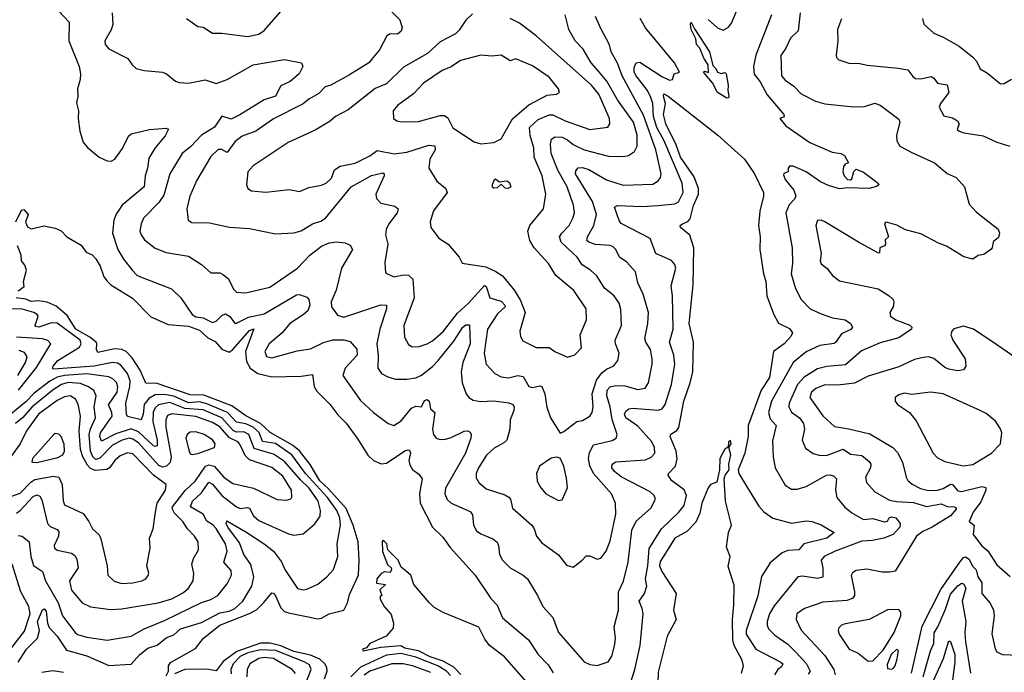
# Model space of a CAD drawing. Extents: x 1552033 to 1694788, y 811965 to 917215.
# Tile 299 of 632: x 1600512 to 1605836, y 905289 to 908819. Entities that reach past the tile are written whole.
import ezdxf

# ---------------------------------------------------------------- set-up
doc = ezdxf.new("R2010")
doc.units = 0

msp = doc.modelspace()

# ---------------------------------------------------------------- linework, layer by layer
at = {"layer": '0CON20XD'}
for points in [[(1604235, 908819.3), (1604285, 908775.4), (1604315, 908761.8), (1604345, 908778.8), (1604361, 908799), (1604495, 909118)], [(1601414.3, 908824.3), (1601475, 908782), (1601505, 908778), (1601555, 908745.6), (1601605, 908746.5), (1601745, 908728), (1601805, 908740.8), (1601835, 908760), (1601948.7, 908891.3)], [(1600725, 908864), (1600780.8, 908805), (1600778.9, 908705), (1600833.6, 908565), (1600841.3, 908525), (1600840, 908495), (1600824.6, 908445), (1600826.4, 908403.6), (1600819.5, 908369.5), (1600831.2, 908325), (1600828.6, 908285), (1600837.1, 908215), (1600855.8, 908155.8), (1600878.3, 908128.3), (1600942.5, 908075), (1600985, 908054.5), (1601006.4, 908053.6), (1601026, 908064), (1601067.7, 908122.3), (1601101.2, 908188.8), (1601115, 908200.6), (1601213.9, 908223.9), (1601305, 908231.2), (1601316.2, 908226.2), (1601299.7, 908190.3), (1601244.6, 908125.4), (1601210.4, 908069.6), (1601203.1, 908015), (1601190, 907975), (1601184.7, 907915.3), (1601066.2, 907815), (1601033.4, 907766.6), (1601022.1, 907735), (1601014, 907665), (1601042.7, 907575), (1601072.9, 907522.9), (1601121.7, 907461.7), (1601145, 907437.5), (1601165, 907427.9), (1601332.5, 907362.5), (1601383.1, 907315), (1601445.6, 907225), (1601465, 907212), (1601505, 907207.2), (1601555, 907181.8), (1601575, 907189.1), (1601605, 907218.4), (1601625, 907228.2), (1601646.7, 907215), (1601675, 907178), (1601685, 907177.5), (1601750.4, 907209.6), (1601835, 907228.6), (1602009.9, 907330.1), (1602025, 907332.2), (1602065, 907317.7), (1602075.6, 907305.6), (1602081.5, 907275), (1602069.7, 907245), (1602045, 907221.9), (1601972.7, 907175), (1601930.8, 907125), (1601861.1, 907065), (1601838.4, 907025), (1601847.6, 906997.6), (1601875, 906989.3), (1602012, 907028), (1602085, 907039.3), (1602155, 907073.4), (1602205, 907087.4), (1602265, 907086.6), (1602298.6, 907078.6), (1602335, 907037.5), (1602337.7, 907005), (1602272.7, 906935), (1602260, 906895), (1602355, 906759.4), (1602424.7, 906694.7), (1602505, 906634.2), (1602535, 906624.4), (1602575, 906650), (1602631.5, 906718.5), (1602655, 906728), (1602685, 906725.5), (1602701.4, 906758.6), (1602715.4, 906765.4), (1602726, 906756), (1602734.3, 906715), (1602756.7, 906695), (1602743.9, 906603.9), (1602748.9, 906575), (1602764.2, 906555), (1602785, 906548.8), (1602815, 906550.7), (1602845, 906558.9), (1602915, 906593.5), (1602935, 906595.6), (1602947.9, 906587.9), (1602954.2, 906575), (1602952.1, 906555), (1602922.3, 906475), (1602814.6, 906285), (1602810.9, 906255), (1602823.4, 906223.4), (1602845, 906204.5), (1602948.6, 906158.6), (1602961.3, 906141.3), (1602966.7, 906085), (1602981.9, 906055), (1603005, 906037.8), (1603070.6, 906010.6), (1603093.1, 905993.1), (1603100.9, 905975), (1603106.7, 905926.7), (1603123.5, 905895), (1603164, 905854), (1603235, 905814.4), (1603257.1, 905795), (1603312.5, 905705), (1603340, 905645), (1603394.4, 905585), (1603424.7, 905504.7), (1603565, 905346), (1603595, 905331.2), (1603635, 905326), (1603694.2, 905345.8), (1603713.7, 905376.3), (1603729.5, 905439.5), (1603733.5, 905475), (1603727.1, 905535), (1603750.4, 905625), (1603750.6, 905725), (1603776.9, 905783.1), (1603802.8, 905885), (1603821.7, 906058.3), (1603845, 906107.5), (1603925, 906176.5), (1603950.4, 906225), (1603942.1, 906245), (1603920.9, 906265), (1603765, 906346.9), (1603728.8, 906375), (1603714.6, 906395), (1603715.7, 906415), (1603735, 906427.9), (1603895, 906439.2), (1603927.3, 906452.7), (1603946, 906475), (1603944.7, 906505), (1603929.2, 906535), (1603855, 906619.7), (1603789.2, 906665), (1603782.7, 906685), (1603788.9, 906701.1), (1603805, 906713.5), (1603825, 906717.2), (1603965, 906707.3), (1603986.7, 906715), (1604002.7, 906737.2), (1604036, 906846), (1604053.6, 906955), (1604049.7, 907005), (1604025.4, 907075), (1604045.3, 907145), (1604042.7, 907325), (1604035, 907380), (1604060, 907475), (1604053.8, 907495), (1604035.8, 907515.8), (1603951.4, 907555), (1603921.8, 907635), (1603765, 907716.2), (1603753.4, 907733.4), (1603728.6, 907805), (1603745, 907813.3), (1603875, 907808.4), (1603965, 907813), (1604055, 907822.4), (1604075, 907833.8), (1604099.1, 907885), (1604094.8, 907935), (1603995, 908167.5), (1603956.8, 908235), (1603938.5, 908295), (1603934.9, 908365), (1603925, 908398.5), (1603906.7, 908435), (1603844.5, 908515), (1603835.2, 908535), (1603835, 908560), (1603845, 908586), (1603865, 908589.4), (1603985, 908510.7), (1604025, 908492), (1604042.5, 908495), (1604050, 908525), (1604080, 908535), (1604052.9, 908585), (1603896.6, 908775), (1603866.2, 908825)], [(1601012.1, 908855), (1601016.8, 908793.2), (1601006.4, 908763.6), (1600972.5, 908705), (1600973.8, 908685), (1600995, 908661.2), (1601097.9, 908607.9), (1601120, 908575), (1601142.5, 908555), (1601185, 908544.2), (1601285, 908534), (1601306.7, 908525), (1601355, 908486.2), (1601375, 908479.2), (1601425, 908475.6), (1601515, 908492.7), (1601575, 908474.3), (1601635, 908496), (1601775, 908574.7), (1601945, 908602.5), (1602035.8, 908585.8), (1602043.8, 908565), (1602024, 908525), (1601975, 908484.4), (1601925, 908460.6), (1601895, 908404.2), (1601835, 908385.4), (1601703.2, 908303.2), (1601655, 908280.9), (1601605, 908297.5), (1601565, 908236.7), (1601495, 908194.6), (1601437.3, 908132.7), (1601391.2, 908095), (1601324, 907985), (1601291.2, 907868.8), (1601265, 907830), (1601181.5, 907745), (1601168.5, 907715), (1601162.7, 907675), (1601168.5, 907655), (1601187.3, 907627.3), (1601245, 907583.6), (1601305, 907560), (1601425, 907540), (1601494.6, 907494.6), (1601545, 907450), (1601595, 907449.2), (1601615, 907438), (1601639.6, 907419.6), (1601670.3, 907360.3), (1601685, 907345.7), (1601735, 907341.1), (1601865, 907371.3), (1602015.3, 907475), (1602082, 907545), (1602145, 907593.4), (1602185, 907611.4), (1602226.6, 907616.6), (1602272.2, 907612.2), (1602300, 907600), (1602312.5, 907575), (1602252.2, 907475), (1602224.3, 907355.7), (1602197.2, 907292.8), (1602197.8, 907265), (1602230.5, 907220.5), (1602265, 907210.4), (1602465, 907276.4), (1602495.7, 907275), (1602496.2, 907255), (1602459, 907145), (1602442.5, 907065), (1602451.4, 907005), (1602448.2, 906935), (1602468.1, 906905), (1602503, 906887), (1602545, 906875.4), (1602605, 906873.8), (1602655, 906881.3), (1602685, 906895.9), (1602745, 906942.5), (1602775, 906975.3), (1602859.7, 907080.3), (1602907.5, 907155), (1602925, 907168.4), (1602945, 907169.2), (1602948.3, 907065), (1602908.3, 906965), (1602900, 906915), (1602905.4, 906855), (1602925.6, 906795), (1602940.8, 906775), (1602965, 906760.5), (1603003.6, 906753.6), (1603075, 906756.8), (1603157.3, 906747.3), (1603178.3, 906738.3), (1603185.7, 906725), (1603184, 906705), (1603164.5, 906655), (1603162.9, 906605), (1603146, 906545), (1603130, 906530), (1603078.3, 906501.7), (1603036.9, 906463.1), (1602992.1, 906395), (1602981.2, 906365), (1602981.2, 906341.2)], [(1602523.1, 908863.1), (1602567.6, 908817.6), (1602580.8, 908775), (1602575, 908756.7), (1602555, 908740), (1602515, 908742), (1602497.9, 908732.1), (1602458.6, 908655), (1602422.5, 908612.5), (1602399.2, 908585), (1602295, 908519.6), (1602195, 908465.4), (1602164.7, 908455.3), (1602130.3, 908419.7), (1602075, 908388.8), (1602045, 908363.1), (1601885, 908282.3), (1601790, 908215), (1601715, 908189.2), (1601675, 908157.9), (1601635, 908101.1), (1601605, 908116.8), (1601585, 908117.1), (1601545, 908078.9), (1601470, 907950), (1601431.5, 907865), (1601415.6, 907795), (1601424, 907735), (1601442.5, 907722.5), (1601539.5, 907719.5), (1601646.5, 907696.5), (1601755, 907689.2), (1601895, 907661.2), (1601995, 907666.4), (1602034, 907676), (1602095, 907714.4), (1602141.1, 907728.9), (1602165, 907744.5), (1602305.2, 907914.8), (1602415, 907976.5), (1602475, 907990.8), (1602483.8, 907985), (1602482.9, 907975), (1602438.8, 907875), (1602440.8, 907850.8), (1602465, 907826.5), (1602540.7, 907810.7), (1602558.7, 907795), (1602553.9, 907775), (1602507.8, 907715), (1602493.9, 907683.9), (1602489.6, 907655), (1602503.3, 907605), (1602485.7, 907505), (1602490, 907450), (1602535, 907427.5), (1602585, 907438.9), (1602615, 907437.5), (1602638, 907415), (1602646, 907315), (1602590, 907165), (1602592.4, 907102.4), (1602615, 907062.5), (1602635, 907049.4), (1602671.5, 907051.5), (1602714.7, 907065.3), (1602745, 907082.7), (1602803.2, 907135), (1602878.7, 907231.3), (1602938.4, 907285), (1603025, 907381.4), (1603035.3, 907375.3), (1603053.8, 907313.8), (1603115, 907297.2), (1603136.2, 907275), (1603137.4, 907265), (1603095, 907227.1), (1603041.4, 907145), (1603024, 907015), (1603034.5, 906955), (1603081.4, 906905), (1603115, 906886.4), (1603155, 906881.2), (1603205.3, 906894.7), (1603235, 906888.8), (1603265, 906834.6), (1603285, 906829.3), (1603325, 906837.9), (1603335, 906834.4), (1603352.2, 906795), (1603363.1, 906723.1), (1603382.9, 906665), (1603435, 906582.5), (1603455, 906591.2), (1603525, 906645.7), (1603555, 906650.6), (1603594.7, 906675.3), (1603607.1, 906695), (1603613.8, 906725), (1603607.1, 906795), (1603631.4, 906868.6), (1603660.2, 906909.8), (1603685, 906928.8), (1603723.8, 906946.2), (1603746.9, 906975), (1603752.7, 907015), (1603733.1, 907065), (1603731.2, 907085), (1603765.4, 907165), (1603762.1, 907252.1), (1603753.8, 907285), (1603725.6, 907325), (1603675, 907366.7), (1603633, 907433), (1603599.2, 907465), (1603553.1, 907493.1), (1603526.2, 907535), (1603498.8, 907558.8), (1603440, 907615), (1603431.3, 907645), (1603442.7, 907665), (1603482.7, 907705), (1603503.3, 907745), (1603511.1, 907775), (1603506.9, 907815), (1603473.1, 907915), (1603421.7, 908005), (1603386.7, 908095), (1603381.6, 908145), (1603387.5, 908172.5), (1603405, 908185.4), (1603445, 908182.8), (1603475, 908169.1), (1603505, 908143.1), (1603564.1, 908114.1), (1603695, 908080.7), (1603775, 908079.1), (1603803.8, 908085), (1603835.6, 908105), (1603850.9, 908135), (1603851, 908195), (1603831.2, 908265), (1603744.6, 908384.6), (1603686, 908486), (1603641, 908541), (1603601.3, 908585), (1603559.3, 908659.3), (1603516.2, 908705), (1603481.2, 908765), (1603462.2, 908845)], [(1602960, 908850), (1602925, 908816.7), (1602888.7, 908761.3), (1602868.3, 908741.7), (1602785, 908699.6), (1602717.8, 908635), (1602588.3, 908561.7), (1602495, 908472.5), (1602433.9, 908446.1), (1602288.8, 908331.2), (1602220, 908295), (1602190.4, 908269.6), (1602109.6, 908220.4), (1601964.2, 908155), (1601775, 908028.6), (1601746, 907995), (1601738, 907925), (1601746.2, 907905), (1601765, 907892.5), (1601843.2, 907886.8), (1601969.5, 907899.5), (1602025, 907888.8), (1602075, 907910.4), (1602145, 907923.5), (1602170, 907935), (1602198.6, 907961.4), (1602215, 908006), (1602245, 908025.8), (1602326.4, 908043.6), (1602405, 908082.4), (1602445, 908111.1), (1602537.7, 908092.3), (1602605, 908102.5), (1602725, 908139.7), (1602756.1, 908136.1), (1602758.8, 908115), (1602730, 908065), (1602724.3, 908015), (1602767.5, 907945), (1602816.3, 907906.3), (1602822.9, 907885), (1602750, 907785), (1602730.8, 907725), (1602734.4, 907694.4), (1602777.9, 907637.9), (1602828.8, 907605), (1602888.8, 907535), (1602905, 907502.5), (1603032, 907482), (1603087.1, 907457.1), (1603122.9, 907432.9), (1603188.5, 907355), (1603219.4, 907299.4), (1603245.3, 907235.3), (1603217.1, 907135), (1603220.6, 907105), (1603232.8, 907082.8), (1603305, 907045.7), (1603375, 907046), (1603405, 907024), (1603475, 906994.2)], [(1602981.2, 906341.2), (1602995.4, 906315.4), (1603035, 906282.5), (1603135, 906250), (1603157.1, 906237.1), (1603166.5, 906225), (1603176.2, 906176.2), (1603281.4, 906085), (1603294.5, 906064.5), (1603306.3, 906026.3), (1603335, 905989.2), (1603425.4, 905925.4), (1603468.3, 905868.3), (1603505, 905858), (1603553.8, 905895), (1603575, 905918.8), (1603595, 905920), (1603635, 905901.2), (1603655, 905906), (1603683.3, 905945), (1603705, 906001.2), (1603734.7, 906145), (1603732.9, 906205), (1603712.5, 906255), (1603615, 906365.4), (1603595.2, 906405.2), (1603588.5, 906445), (1603592.5, 906477.5), (1603615, 906520), (1603716.3, 906543.7), (1603737.5, 906555), (1603743.3, 906575), (1603716, 906656), (1603705.1, 906725.1), (1603686.5, 906785), (1603688.1, 906815), (1603705, 906833.4), (1603735, 906841.1), (1603785, 906837.8), (1603855, 906818), (1603893.6, 906826.4), (1603912.3, 906855), (1603932.5, 906955), (1603932.7, 906985), (1603923.6, 907035), (1603897.3, 907075), (1603892.2, 907095), (1603908.5, 907175), (1603912.7, 907235), (1603883.2, 907335), (1603853.6, 907395), (1603841.2, 907455), (1603795, 907508.2), (1603755.7, 907535), (1603735, 907576.2), (1603720.9, 907590.9), (1603705, 907597.9), (1603625, 907602.4), (1603588.6, 907615), (1603579.5, 907625), (1603582.1, 907645), (1603617.4, 907705), (1603631.4, 907765), (1603609.1, 907835), (1603518, 907985), (1603518.4, 908001.6), (1603531.9, 908018.1), (1603555, 908019.7), (1603589.2, 908009.2), (1603685, 907952.4), (1603775, 907923.4), (1603935, 907929.5), (1603965, 907947.5), (1603976.5, 907965), (1603980, 907985), (1603951.3, 908115), (1603885, 908302.3), (1603769.5, 908515), (1603743.6, 908583.6), (1603710.4, 908645), (1603701.9, 908681.9), (1603655, 908771.4), (1603626.2, 908835)], [(1604576.4, 908845), (1604492.6, 908627.4), (1604479.4, 908565), (1604483.8, 908523.8), (1604515, 908482.2), (1604552.8, 908412.8), (1604643.3, 908305), (1604645, 908292.5), (1604622.5, 908285), (1604655, 908244.3), (1604785, 908154.5), (1604905, 908101.8), (1604952.5, 908095), (1604971.2, 908085), (1604993.3, 908045), (1604975, 908037.1), (1604965.6, 908025), (1604962.2, 907995), (1604970, 907975), (1604988, 907955), (1605005, 907952.7), (1605011.7, 907958.3), (1605022.5, 907997.5), (1605035, 908010), (1605075, 907994), (1605153.8, 907935), (1605156.7, 907925), (1605145, 907916.2), (1605105, 907905.6), (1604988.5, 907908.5)], [(1604731.5, 908855), (1604721.7, 908758.3), (1604680.5, 908719.5), (1604655.3, 908664.7), (1604628.1, 908625), (1604631.9, 908515), (1604651.1, 908491.1), (1604698.3, 908458.3), (1604737.7, 908417.7), (1604815, 908378.1), (1604865, 908363.5), (1605005, 908348.6), (1605075, 908347.5), (1605135, 908367.3), (1605165, 908357.1), (1605265, 908281.2), (1605270, 908265), (1605253.6, 908195), (1605255, 908163.8), (1605271.4, 908135), (1605335, 908100.4), (1605458, 908045), (1605526.8, 907986.8), (1605575.7, 907965), (1605620.6, 907915), (1605645, 907821.2), (1605685, 907778), (1605803.3, 907685), (1605810, 907665), (1605805, 907640), (1605775, 907617.5), (1605770, 907585), (1605762.5, 907575), (1605725, 907548.6), (1605695, 907542.9), (1605665, 907523.3), (1605616.6, 907536.6), (1605523, 907593), (1605479.5, 907609.5), (1605385, 907660), (1605301.9, 907681.9), (1605255, 907706.7), (1605205, 907722.5), (1605195, 907723.8), (1605188, 907715), (1605210, 907645), (1605191.2, 907628.8), (1605193.3, 907605), (1605187.5, 907595), (1605162.5, 907585), (1605161.7, 907558.3), (1605155, 907556.7), (1605046.8, 907615), (1604865, 907726.3), (1604845, 907734.6), (1604826.5, 907733.5), (1604817.5, 907705), (1604845.5, 907555), (1604840.6, 907515), (1604845, 907498.8), (1604876, 907475), (1604907.1, 907435), (1604945, 907406.9), (1605153.1, 907363.1), (1605212.9, 907325), (1605234.2, 907305), (1605238.8, 907291.2), (1605234.3, 907265.7), (1605216, 907235), (1605220, 907215), (1605250, 907195), (1605325, 907166.7), (1605335.7, 907155), (1605334.1, 907145.9), (1605265, 907098.4), (1605165, 907071.8), (1605062.9, 907027.1), (1604977, 906953), (1604877, 906943), (1604825, 906930.5), (1604754.3, 906885.7), (1604718.4, 906845), (1604672.3, 906745), (1604670.8, 906725), (1604685, 906695.4), (1604728.2, 906665), (1604749.5, 906635), (1604755.8, 906605), (1604742.2, 906545), (1604761.1, 906501.1), (1604802.4, 906472.4), (1604834.1, 906464.1), (1604875, 906462.6), (1604965, 906495.3), (1605005, 906469), (1605065, 906461.5), (1605105, 906429.6), (1605113.8, 906415), (1605112.5, 906395), (1605085.5, 906344.5), (1605091.5, 906315), (1605135, 906265.6), (1605215, 906221.1), (1605252.5, 906212.5), (1605345, 906208), (1605415, 906186.8), (1605495, 906201.4), (1605525.9, 906185.9), (1605565, 906183.8), (1605575, 906178.1), (1605575, 906170.8), (1605544.2, 906135), (1605445, 906074.3), (1605395, 906051.8), (1605361.2, 906025), (1605245, 905836.5), (1605215, 905830.4), (1605175, 905831.8), (1605092.8, 905847.2), (1605035, 905840), (1605015, 905827.5), (1605006.9, 905813.1), (1605025.9, 905725), (1605025.4, 905705), (1605015, 905689.1), (1604985, 905678.2), (1604855, 905668.4), (1604755.9, 905634.1), (1604714.3, 905605), (1604710.5, 905575), (1604737.3, 905517.3), (1604865, 905380.4), (1604914, 905305), (1604920.4, 905275)], [(1603475, 906994.2), (1603513.2, 907006.8), (1603549.2, 907045), (1603542.2, 907115), (1603577.3, 907195), (1603574.4, 907255), (1603509.2, 907355), (1603410.9, 907435), (1603371, 907501), (1603293.3, 907585), (1603270.5, 907625), (1603260.5, 907675), (1603270.5, 907705), (1603343.5, 907796.5), (1603356.5, 907875), (1603338, 907975), (1603294.7, 908075), (1603292.5, 908125), (1603272.9, 908192.9), (1603269.3, 908235), (1603315, 908278.8), (1603375, 908303.8), (1603395, 908303.9), (1603461.7, 908271.7), (1603595, 908225.4), (1603691.8, 908238.2), (1603702.2, 908255), (1603702.1, 908285), (1603642.7, 908415), (1603604.1, 908465), (1603305, 908731.1), (1603215, 908800), (1603165, 908824.3)], [(1604335, 908393.4), (1604285.6, 908425), (1604257.2, 908477.2), (1604210, 908535), (1604215, 908540), (1604236.7, 908533.3), (1604234.4, 908575), (1604211, 908611), (1604189.7, 908665), (1604171.9, 908685), (1604168.4, 908715), (1604142, 908765), (1604138.9, 908795), (1604143.3, 908805), (1604160, 908770), (1604241.3, 908645), (1604260, 908570), (1604275.8, 908555), (1604284.6, 908534.6), (1604305, 908527.3), (1604325, 908532.2), (1604332.2, 908525), (1604343.3, 908465), (1604340.6, 908435), (1604346.2, 908405), (1604344, 908396), (1604335, 908393.4)], [(1604955, 908822.5), (1604934.6, 908765), (1604935.6, 908705), (1604925.9, 908625.9), (1604928, 908615), (1604941.3, 908601.3), (1604995, 908584.3), (1605055, 908582.5), (1605095, 908572.5), (1605262.7, 908557.3), (1605315, 908547.8), (1605340.6, 908510.6), (1605355, 908501.1), (1605385, 908497.9), (1605440.9, 908510.9), (1605455, 908502.9), (1605475, 908474.5), (1605525.9, 908465.9), (1605535.9, 908424.1), (1605491.1, 908365), (1605483.3, 908345), (1605509.3, 908299.3), (1605555, 908288.6), (1605582.3, 908272.3), (1605590.8, 908255), (1605581.2, 908225), (1605591.2, 908215), (1605616.2, 908206.2), (1605721.3, 908191.3), (1605795, 908155.7), (1605865, 908134.2)], [(1605394, 908825), (1605400.8, 908795), (1605453.8, 908745), (1605504.5, 908724.5), (1605592.5, 908675), (1605666.3, 908616.3), (1605684.6, 908594.6), (1605705, 908552.9), (1605745, 908530), (1605815, 908472.5)], [(1603005, 908147.5), (1603075, 908154), (1603115.8, 908175), (1603176.7, 908283.3), (1603265, 908358.2), (1603365, 908410), (1603415, 908416.2), (1603431.2, 908425), (1603425.8, 908445), (1603375, 908507.7), (1603285, 908568.4), (1603195, 908606.9), (1603165, 908595.4), (1603115, 908626.5), (1603065, 908621.8), (1603005, 908626), (1602895, 908597.8), (1602845, 908563.6), (1602796.9, 908543.1), (1602695.7, 908475), (1602642.1, 908417.9), (1602554.2, 908355), (1602532.5, 908325), (1602534, 908285), (1602552.2, 908272.2), (1602575, 908267.1), (1602668.8, 908268.8), (1602785, 908300.7), (1602810, 908300), (1602827.7, 908287.7), (1602855, 908234.4), (1602968.8, 908158.8), (1603005, 908147.5)], [(1605815, 908472.5), (1605835, 908474), (1605875, 908496.7)], [(1603784.4, 905135.6), (1603837.4, 905305), (1603866.5, 905435), (1603883.5, 905605), (1603878.6, 905635), (1603861.9, 905675), (1603890.8, 905715), (1603902.7, 905755), (1603895.9, 905795), (1603909, 905865), (1603915, 905958.8), (1603982.1, 906065), (1604076.4, 906155), (1604105, 906191.4), (1604116.7, 906245), (1604105, 906277.1), (1604036.4, 906326.4), (1604018.1, 906355), (1604020.6, 906365), (1604057.8, 906405), (1604066.9, 906443.1), (1604061.6, 906485), (1604029.1, 906565), (1604032.7, 906577.3), (1604065, 906596.5), (1604076.6, 906613.4), (1604103.4, 906756.6), (1604138, 906855), (1604151, 906915), (1604154.7, 907075), (1604131.2, 907175), (1604153.9, 907385), (1604156.7, 907585), (1604135, 907654), (1604085.7, 907695), (1604082.5, 907705), (1604096.2, 907715), (1604125, 907726.9), (1604138.2, 907741.8), (1604155, 907814.4), (1604181.5, 907875), (1604182.8, 907905), (1604158.9, 907968.9), (1604085.2, 908075), (1604061.9, 908141.9), (1604005, 908256), (1603992.8, 908305), (1604004.6, 908365), (1603992.7, 908405), (1603995, 908417.1), (1604018.9, 908405), (1604287.3, 908195), (1604430.6, 908065), (1604485.7, 907985), (1604532.9, 907885), (1604534.3, 907865), (1604513.3, 907783.3), (1604506.5, 907705), (1604515.3, 907645), (1604513.1, 907575), (1604533.5, 907443.5), (1604547.3, 907405), (1604552.1, 907325), (1604588.1, 907228.1), (1604615, 907178), (1604675, 907149.4), (1604691.4, 907125), (1604681.9, 907105), (1604645.6, 907065), (1604588.2, 907025), (1604566, 906884), (1604521.3, 906815), (1604451.4, 906625), (1604451.5, 906565), (1604432.7, 906475), (1604396.3, 906385), (1604400.9, 906365), (1604446.4, 906286.4), (1604508, 906188), (1604535, 906158.1), (1604585, 906122.3), (1604685, 906095.9), (1604765, 906108.1), (1604795, 906105.8), (1604845, 906087.1), (1604916.2, 906045), (1604877.1, 906015), (1604752.5, 905985), (1604725, 905951.5), (1604665, 905948.9), (1604635, 905936.2), (1604569.2, 905880.8), (1604522.3, 905807.7), (1604503.4, 905703.4), (1604440.2, 905515), (1604440.2, 905495), (1604492.7, 905415), (1604626.9, 905345), (1604638.5, 905335), (1604630.9, 905319.1), (1604611.9, 905305), (1604593.4, 905276.6)], [(1604988.5, 907908.5), (1604945, 907904.6), (1604885, 907921.7), (1604842.1, 907942.1), (1604765, 907995.3), (1604694.2, 908025.8), (1604673.8, 908026.2), (1604666.7, 908015), (1604667.5, 907995), (1604643.8, 907986.2), (1604641.2, 907978.8), (1604650.5, 907955), (1604696.9, 907896.9), (1604708.8, 907865), (1604701.3, 907848.7), (1604671.9, 907818.1), (1604655.4, 907775), (1604688, 907585), (1604690.2, 907499.8), (1604683.3, 907445), (1604707.5, 907365), (1604737.8, 907305), (1604786.9, 907255), (1604845, 907227.3), (1604907, 907207), (1604975.4, 907195.4), (1605004.2, 907175), (1605014.2, 907155), (1605006.2, 907143.8), (1604955, 907119.6), (1604925.7, 907074.3), (1604915, 907067.1), (1604837.5, 907057.5), (1604765, 907023.2), (1604695, 906965.4), (1604576.9, 906755), (1604560.8, 906695), (1604570.5, 906660.5), (1604602.2, 906625), (1604582.1, 906542.1), (1604586.2, 906455), (1604596.7, 906395), (1604651.7, 906301.7), (1604685, 906280), (1604715, 906280), (1604765, 906294.6), (1604875, 906355.4), (1604895, 906358.2), (1604912.6, 906352.6), (1604928.2, 906335), (1604923.8, 906276.2), (1604930.9, 906235), (1604972.5, 906185), (1605011, 906151), (1605075, 906116.7), (1605125, 906121.5), (1605187, 906103), (1605203.3, 906106.7), (1605212.9, 906125), (1605225, 906129.7), (1605250, 906125), (1605272.7, 906095), (1605270.5, 906075), (1605235, 906034.6), (1605185, 906014.4), (1605122.4, 906002.4), (1605065, 905999.1), (1604920.6, 905945), (1604861.5, 905915), (1604844.7, 905895), (1604853.9, 905855), (1604855, 905804), (1604825, 905796.4), (1604745, 905809.6), (1604718.8, 905805), (1604591.3, 905648.7), (1604565.8, 905605), (1604554.2, 905565), (1604553.3, 905545), (1604560.8, 905525), (1604595, 905491.2), (1604665, 905442.2), (1604713.1, 905395), (1604765.6, 905335.6), (1604786.2, 905295), (1604775, 905280)], [(1603153, 907907), (1603165, 907912.5), (1603170, 907915), (1603162.5, 907935), (1603145.9, 907945.9), (1603105, 907940), (1603085, 907956.2), (1603075, 907948.8), (1603066.2, 907925), (1603066.7, 907915), (1603075, 907910), (1603095, 907911.2), (1603115, 907930), (1603135, 907910), (1603153, 907907)], [(1600492.5, 907725), (1600522.1, 907787.9), (1600535, 907791.4), (1600557.5, 907765), (1600544.4, 907724.4), (1600555, 907699.2), (1600575, 907687.5), (1600645, 907704), (1600705, 907691.2), (1600736.1, 907676.1), (1600766.7, 907645), (1600845, 907598.6), (1600871.7, 907561.7), (1600905, 907547.1), (1600924.3, 907525), (1600946.9, 907485), (1600967.6, 907427.6), (1600985, 907404), (1601005.5, 907385.5), (1601123.1, 907313.1), (1601221.6, 907211.6), (1601315, 907170.5), (1601425, 907160.9), (1601485, 907139.2), (1601529, 907099), (1601568.5, 907078.5), (1601605, 907036.1), (1601645, 907021.5), (1601665.7, 907034.3), (1601755, 907137.8), (1601777.7, 907147.7), (1601734.1, 907025), (1601739.6, 906969.6), (1601757.8, 906935), (1601800.5, 906905), (1601875, 906887.1), (1602035, 906891.8), (1602095, 906900.8), (1602104.5, 906835), (1602119.6, 906809.6), (1602190.1, 906740.1), (1602232.6, 906682.6), (1602276.7, 906636.7), (1602340.9, 906550.9), (1602395, 906463.5), (1602425, 906435.5), (1602466.4, 906416.4)], [(1600505, 907353.1), (1600537.5, 907375), (1600533, 907403), (1600548.5, 907465), (1600540.7, 907490.7), (1600521.5, 907515), (1600521.3, 907545), (1600500.3, 907595)], [(1601305, 905270), (1601317.5, 905295), (1601317.1, 905325), (1601327.9, 905342.1), (1601462.2, 905417.8), (1601506.4, 905475), (1601595, 905545.2), (1601755, 905606.9), (1601792.3, 905627.7), (1601833.2, 905666.8), (1601875, 905720), (1601885, 905718), (1601895, 905702.5), (1601925, 905637.7), (1601945, 905618.7), (1601965, 905611.4), (1602125, 905578.6), (1602145, 905581.6), (1602185, 905605.7), (1602265.3, 905624.7), (1602284.5, 905665), (1602295, 905710), (1602343.9, 905815), (1602348.7, 905895), (1602342.3, 905995), (1602315.7, 906085), (1602278.2, 906175), (1602181.7, 906281.7), (1602134.7, 906325), (1602083, 906413), (1602025, 906486.6), (1601987.3, 906517.3), (1601866.8, 906586.8), (1601814.5, 906634.5), (1601735.8, 906675.8), (1601659.7, 906729.7), (1601507.5, 906787.5), (1601435, 906789.7), (1601255, 906851.9), (1601193.9, 906853.9), (1601163.4, 906923.4), (1601120.4, 906990.4), (1601088.9, 907025), (1601065, 907035.8), (1601025, 907039), (1600935, 907019.2), (1600927.7, 907035), (1600929.8, 907065), (1600925.1, 907075.1), (1600891.5, 907101.5), (1600815.2, 907145), (1600769, 907219), (1600709.3, 907269.3), (1600660.5, 907290.5), (1600615, 907298.6), (1600575, 907293.9), (1600545, 907307.9), (1600493.8, 907313.8)], [(1601210.1, 906769.9), (1601185, 906737.9), (1601180.4, 906685), (1601169.5, 906655), (1601095, 906672.1), (1601089.2, 906685), (1601086.1, 906745), (1601107.7, 906835), (1601109, 906865), (1601095.9, 906905), (1601060.2, 906950.2), (1601041.9, 906961.9), (1601015, 906964.4), (1600914.5, 906945.5), (1600695, 906928.5), (1600689.1, 906935), (1600692.7, 906945), (1600719.1, 906975), (1600835, 907046.9), (1600845.3, 907065), (1600838.9, 907085), (1600715, 907178.2), (1600685, 907179.2), (1600615.2, 907155.3), (1600598.9, 907158.9), (1600596.2, 907165), (1600611.9, 907215), (1600606.8, 907225), (1600588.2, 907235), (1600525, 907252.9), (1600435.7, 907254.3)], [(1605991.1, 906925), (1605795, 907060.3), (1605668.9, 907145), (1605615, 907161.4), (1605563.4, 907146.6), (1605551.2, 907135), (1605547.1, 907115), (1605556.9, 907085), (1605623.5, 906985), (1605627.8, 906945), (1605615, 906924.5), (1605585, 906919.5), (1605535, 906928.2), (1605515, 906938), (1605455, 906987.2), (1605425.4, 906994.6), (1605397.6, 906992.4), (1605349.4, 906980.6), (1605265, 906940.9), (1605099.1, 906890.9), (1605025, 906852.5), (1604935, 906842.4), (1604865.7, 906844.3), (1604816.7, 906825), (1604793.5, 906805), (1604784.7, 906774.7), (1604855, 906675.5), (1604918.2, 906618.2), (1604995, 906606.8), (1605108.8, 906578.8), (1605233.1, 906505), (1605257.4, 906477.4), (1605285.3, 906425.3), (1605305.5, 906345), (1605315, 906327.5), (1605336.9, 906306.9), (1605383.1, 906283.1), (1605425, 906273.2), (1605475, 906274.8), (1605505, 906283.8), (1605545, 906306.2), (1605555, 906304.4), (1605585, 906271.1), (1605605, 906267.1), (1605715, 906293.5), (1605735, 906288.8), (1605736.4, 906275), (1605708, 906212), (1605666.8, 906155), (1605646, 906105), (1605672.5, 906085), (1605668.2, 906035), (1605715, 905973.3), (1605747.3, 905947.2), (1605795, 905871.4), (1605867.9, 905807.9)], [(1600506.3, 906815), (1600603.1, 906936.9), (1600680.9, 907065), (1600663.8, 907083.8), (1600635, 907093.3), (1600495, 907101.7)], [(1600502.6, 906895), (1600544.4, 906965), (1600552.9, 906995), (1600538.7, 907018.7), (1600510.2, 907030.2)], [(1600505, 906028.9), (1600525, 906025.7), (1600564.3, 905994.3), (1600571.9, 905915), (1600587.7, 905867.8), (1600636.7, 905835), (1600652.1, 905785), (1600721.4, 905665), (1600744.2, 905595), (1600812, 905505), (1600825, 905494.2), (1600875, 905479.7), (1600986.2, 905463.8), (1601115, 905484.5), (1601184.8, 905525.2), (1601295, 905570.3), (1601495, 905666.1), (1601545, 905682.5), (1601584, 905705), (1601635, 905767.1), (1601657.9, 905815), (1601655, 905839.2), (1601616.2, 905885), (1601633.5, 905945), (1601625.6, 905985), (1601575, 906066.5), (1601556.7, 906086.7), (1601525, 906107.5), (1601504, 906145), (1601435.9, 906185), (1601446.1, 906215), (1601495, 906259.7), (1601535, 906317.1), (1601555, 906306.5), (1601605.1, 906245.1), (1601685, 906184.7), (1601705, 906175.3), (1601745, 906181.6), (1601755, 906176.6), (1601776.2, 906136.2), (1601805, 906110), (1601965, 906038.8), (1601995, 906031.1), (1602045, 906038.6), (1602107.8, 906092.2), (1602136.3, 906133.7), (1602138.7, 906165), (1602126.8, 906215), (1602076.8, 906285), (1602029.8, 906329.8), (1601945, 906428.9), (1601885, 906469.5), (1601833.6, 906483.6), (1601779.6, 906499.6), (1601751, 906575), (1601725, 906589), (1601685, 906588.8), (1601666.4, 906596.4), (1601605, 906665.8), (1601505, 906708.1), (1601405, 906716), (1601325, 906748.2), (1601262.7, 906735), (1601245, 906719.7), (1601233.7, 906696.3), (1601233.1, 906645), (1601255.6, 906544.4), (1601255, 906514.4), (1601245, 906510.7), (1601235, 906515.3), (1601155, 906589.6), (1601115, 906605.9), (1601031.4, 906578.6), (1600955, 906539.6), (1600945.6, 906565), (1600950.2, 906585), (1601011.7, 906675), (1601011.4, 906695), (1600992.4, 906735), (1601040.2, 906805), (1601043.2, 906833.2), (1601035, 906857.1), (1601016.7, 906876.7), (1600995, 906887.7), (1600875, 906904), (1600755, 906895.1), (1600715.3, 906885), (1600675, 906863.8), (1600591.1, 906798.9), (1600545, 906752.9), (1600413.3, 906643.3)], [(1600495, 906150.6), (1600515, 906164.8), (1600585, 906240.9), (1600605, 906248.4), (1600622.2, 906242.2), (1600632.9, 906222.9), (1600663.7, 906093.7), (1600677.7, 906077.8), (1600715, 906061.2), (1600725, 906048.8), (1600721.8, 906025), (1600698.2, 905975), (1600700.2, 905960.2), (1600715, 905950.7), (1600793, 905933), (1600811.1, 905921.1), (1600821.7, 905901.7), (1600829.2, 905855), (1600782.2, 905785), (1600792.8, 905732.8), (1600849.5, 905665), (1600895, 905643.1), (1601005, 905630), (1601065, 905632.5), (1601261.2, 905665), (1601335, 905687.4), (1601399, 905721), (1601425.5, 905745), (1601450, 905785), (1601453.7, 905823.7), (1601443.5, 905875), (1601452.7, 905905), (1601478.3, 905951.7), (1601478.1, 905995), (1601458.1, 906025), (1601419.1, 906065), (1601394.6, 906105), (1601349.4, 906149.4), (1601337, 906175), (1601338.9, 906185), (1601407, 906273), (1601463.5, 906325), (1601516.6, 906403.4), (1601535, 906410.8), (1601563.4, 906403.4), (1601616.1, 906345), (1601665, 906310.7), (1601775.8, 906285.7), (1601904.2, 906224.2), (1601955, 906220), (1601974.5, 906225.5), (1601984.4, 906235.6), (1601981.5, 906275), (1601935, 906349.4), (1601875, 906397), (1601755, 906438.9), (1601731.4, 906461.4), (1601703, 906523), (1601692.5, 906535), (1601646.7, 906556.7), (1601595, 906617.8), (1601555, 906641.1), (1601465, 906672.2), (1601335, 906687.8), (1601311.5, 906678.5), (1601302.3, 906655), (1601301.9, 906615), (1601331.6, 906455), (1601326.2, 906423.8), (1601305.8, 906404.2), (1601285, 906398.1), (1601265, 906407.9), (1601155, 906530), (1601125, 906550.6), (1601105, 906555.1), (1601066, 906545), (1601015, 906517.4), (1600945, 906447.5), (1600925, 906440.1), (1600908.7, 906455), (1600895.4, 906485), (1600888.2, 906575), (1600894.5, 906605.5), (1600922.5, 906665), (1600915.5, 906725), (1600925.8, 906785), (1600913.2, 906813.2), (1600883.9, 906833.9), (1600842, 906852), (1600775, 906857.3), (1600738.6, 906845), (1600693.5, 906816.5), (1600579.3, 906725), (1600527.1, 906665), (1600490.6, 906635)], [(1600445, 906232.8), (1600515, 906258.2), (1600572.2, 906317.8), (1600595, 906332.8), (1600695, 906349.6), (1600724.8, 906344.8), (1600742, 906305), (1600747.1, 906217.1), (1600755, 906196), (1600855, 906147.5), (1600886.9, 906105), (1600906, 906065), (1600942, 906032), (1600952, 906012), (1600985.8, 905865), (1600988.8, 905815), (1601022.4, 905782.4), (1601065, 905769.2), (1601125, 905772.5), (1601172.5, 905785), (1601194.3, 905795.7), (1601207.9, 905812.1), (1601210, 905825), (1601199.2, 905865), (1601217, 905963), (1601214.4, 906015), (1601233.3, 906065), (1601246, 906155), (1601256.5, 906205), (1601301.2, 906275), (1601304.4, 906305), (1601235.7, 906355.7), (1601125, 906471.3), (1601095, 906476.9), (1601055, 906460), (1601027.3, 906435), (1600997.7, 906395), (1600983.4, 906386.6), (1600921, 906381), (1600895, 906391.8), (1600878.8, 906408.8), (1600853.9, 906453.9), (1600841.8, 906495), (1600834.8, 906595.2), (1600840.9, 906675), (1600828.8, 906738.8), (1600815, 906767.1), (1600785, 906784.7), (1600755, 906779.6), (1600715, 906760), (1600613.4, 906685), (1600549.8, 906595), (1600515.4, 906524.6), (1600447.6, 906432.4)], [(1600505, 905344.5), (1600549.8, 905415), (1600608.1, 905475), (1600620.2, 905515), (1600609.6, 905565), (1600635, 905626.9), (1600645, 905632.1), (1600655, 905620.8), (1600662.9, 905555), (1600671.3, 905531.3), (1600714.8, 905485), (1600765, 905409.5), (1600875, 905378.2), (1600995, 905325.7), (1601115, 905333.8), (1601161.8, 905385), (1601205, 905420), (1601255, 905435.9), (1601305, 905476.3), (1601345, 905491.8), (1601382.2, 905525), (1601495, 905559.3), (1601595, 905611.9), (1601645, 905620.9), (1601675, 905634.8), (1601718.4, 905675), (1601767.4, 905755), (1601778, 905805), (1601761.9, 905871.9), (1601725, 905926.2), (1601700.1, 905990.1), (1601637.5, 906075), (1601629.1, 906095), (1601631.5, 906108.5), (1601735, 906049.7), (1601835, 905984.2), (1601884, 905944), (1601927.7, 905887.7), (1601945.4, 905845), (1602015, 905743.3), (1602045, 905735.6), (1602065, 905739.4), (1602124.4, 905765.6), (1602173.6, 905806.4), (1602208.9, 905845), (1602232.5, 905915), (1602229.6, 905985), (1602246.2, 906085), (1602242.9, 906125), (1602227.2, 906165), (1602175.9, 906235), (1602057.8, 906365), (1601984.1, 906465), (1601895, 906526.2), (1601825, 906537.7), (1601806.6, 906586.6), (1601775.2, 906615), (1601735, 906632.3), (1601685, 906641.8), (1601635.2, 906695.2), (1601525, 906741.3), (1601485, 906751.3), (1601425, 906747.1), (1601345, 906782.6), (1601295, 906791.2), (1601245, 906789.4), (1601210.1, 906769.9)], [(1605613.7, 906406.3), (1605665, 906413.9), (1605766.9, 906475), (1605815.5, 906524.5), (1605822.2, 906585), (1605815, 906606.2), (1605787.4, 906647.4), (1605738.5, 906688.5), (1605706, 906706), (1605505, 906794.5), (1605436.5, 906803.5), (1605335, 906791.4), (1605295, 906798.1), (1605265, 906790.8), (1605246.2, 906775), (1605246.2, 906755), (1605258.3, 906738.3), (1605324, 906695), (1605359.1, 906649.1), (1605451.5, 906475), (1605475, 906448.9), (1605515, 906429.2), (1605613.7, 906406.3)], [(1600605, 906424.5), (1600719.4, 906450.6), (1600745.8, 906465), (1600754.4, 906485), (1600752.4, 906522.4), (1600736.7, 906565), (1600725, 906577.5), (1600705, 906580.8), (1600695, 906574.2), (1600582.5, 906445), (1600577.5, 906425), (1600605, 906424.5)], [(1601445, 906467.5), (1601475, 906473.2), (1601565.3, 906504.7), (1601569.5, 906525), (1601555, 906546.2), (1601510, 906575), (1601465, 906590), (1601435, 906588.8), (1601417.8, 906575), (1601411.2, 906555), (1601428.5, 906485), (1601435, 906471.4), (1601445, 906467.5)], [(1604414.5, 905285), (1604425.5, 905325), (1604418.7, 905355), (1604375.8, 905435), (1604367.2, 905465), (1604366.2, 905575), (1604373.8, 905653.8), (1604375, 905760), (1604342.5, 905862.5), (1604353.3, 905915), (1604333.9, 905966.1), (1604343.8, 906045), (1604360, 906085), (1604328.8, 906215), (1604321.6, 906335), (1604326.2, 906355), (1604348.6, 906385), (1604345.6, 906415), (1604357.1, 906465), (1604345.6, 906505), (1604358.5, 906525), (1604355, 906542.5), (1604344.5, 906535), (1604342.5, 906507.5), (1604324, 906496), (1604297.8, 906445), (1604296, 906385), (1604282.3, 906317.7), (1604246.7, 906305), (1604235, 906286.7), (1604201.1, 906205), (1604189.4, 906150.6), (1604168.8, 906101.2), (1604119, 906051), (1604054.2, 906015), (1604004.4, 905934.4), (1603975, 905888.1), (1603971, 905865), (1603983.3, 905835), (1604061.2, 905715), (1604047.1, 905625), (1604061.2, 905575), (1604012.5, 905485), (1603965, 905290), (1603962.5, 905235)], [(1602466.4, 906416.4), (1602495, 906420.4), (1602595, 906486.8), (1602613.2, 906493.2), (1602620, 906490), (1602624.6, 906475), (1602617.1, 906435), (1602622, 906412), (1602636.9, 906386.9), (1602670.9, 906360.9), (1602688.8, 906335), (1602673.3, 906256.7), (1602678, 906205), (1602744.5, 906075), (1602799.5, 906019.5), (1602839.4, 905965), (1602974.2, 905815), (1603058.8, 905688.8), (1603093.4, 905653.4), (1603123.4, 905583.4), (1603263.5, 905465), (1603316.3, 905386.3), (1603370.4, 905330.4), (1603396.8, 905286.8)], [(1603425, 906218.1), (1603445, 906222.5), (1603473.3, 906286.7), (1603468.9, 906338.9), (1603454, 906405), (1603435, 906446.7), (1603415, 906453.3), (1603385, 906448), (1603322, 906405), (1603306.9, 906365), (1603310.6, 906325), (1603325, 906293.8), (1603356.2, 906255), (1603425, 906218.1)], [(1603501.9, 904955), (1603133.8, 905373.8), (1603052.5, 905435), (1603028, 905468), (1602995, 905533.8), (1602802.3, 905612.3), (1602751.7, 905641.7), (1602726.1, 905666.1), (1602642.5, 905765), (1602627.5, 905815), (1602575, 905857.5), (1602558, 905895), (1602502.6, 905952.6), (1602497.5, 905985), (1602485, 905997.5), (1602475, 906002.5), (1602472.7, 905997.3), (1602473.6, 905943.6), (1602501.7, 905871.7), (1602520, 905855), (1602522.5, 905845), (1602515, 905830), (1602485, 905833.3), (1602466.4, 905823.6), (1602442.5, 905795), (1602441.7, 905771.7), (1602490, 905765), (1602460, 905735), (1602470, 905705), (1602461.2, 905698.8), (1602461.2, 905685), (1602483.6, 905645), (1602521.4, 905601.4), (1602533.3, 905555), (1602532.4, 905527.6), (1602493.3, 905485), (1602405, 905446), (1602387.5, 905422.5), (1602366.7, 905415), (1602370, 905405), (1602464.2, 905425.8), (1602573.6, 905433.6), (1602595, 905422.6), (1602667.7, 905407.7), (1602729.2, 905375), (1602801, 905351), (1602858.7, 905318.7), (1602897, 905277)], [(1605333.8, 905285), (1605390.9, 905539.1), (1605492.6, 905737.4), (1605594.4, 905884.4), (1605615, 905911.1), (1605625, 905913.9), (1605645, 905902.1), (1605664.1, 905864.1), (1605684.3, 905844.3), (1605692.5, 905805), (1605714.7, 905775), (1605713.9, 905715), (1605757.5, 905665), (1605777.7, 905627.7), (1605781.5, 905595), (1605767.9, 905497.9), (1605786.2, 905416.2), (1605795, 905400.8), (1605825, 905385.6), (1605915, 905381.4)], [(1600464.1, 905415.9), (1600538, 905512), (1600568.4, 905605), (1600562.1, 905645), (1600518, 905725), (1600471.4, 905875)], [(1605397.8, 905265), (1605436.4, 905405), (1605453.9, 905446.1), (1605457, 905503), (1605475.8, 905535.8), (1605518.2, 905631.8), (1605545, 905712.1), (1605585, 905757.7), (1605605, 905770.8), (1605615, 905767.8), (1605627.7, 905745), (1605607, 905675), (1605628, 905565), (1605622.5, 905505), (1605625.3, 905455), (1605652.9, 905285)], [(1605099.7, 905349.7), (1605125, 905351.4), (1605180.9, 905409.1), (1605240.2, 905505), (1605277.1, 905595), (1605275.6, 905615), (1605265, 905629.2), (1605205, 905628), (1605104.7, 905575.3), (1604975, 905551.8), (1604955.5, 905544.5), (1604940.3, 905529.7), (1604937.1, 905515), (1604943.1, 905495), (1604996.5, 905415), (1605045, 905392.7), (1605099.7, 905349.7)], [(1602160, 905255), (1602174.8, 905295), (1602172.9, 905315), (1602162.6, 905335), (1602135, 905360.7), (1602085, 905382.8), (1601995, 905401.5), (1601925, 905432), (1601866.7, 905446.7), (1601815, 905447.2), (1601687.2, 905402.8), (1601611.8, 905348.2), (1601575, 905297.5), (1601525, 905306.3), (1601405.6, 905304.4), (1601348.8, 905281.2)], [(1605398.5, 905125), (1605506.5, 905365), (1605535, 905460), (1605545, 905456), (1605568.2, 905385), (1605568.6, 905345), (1605550.2, 905205)], [(1602065.4, 905245), (1602088.1, 905305), (1602079.3, 905329.3), (1602053.2, 905345), (1601897.6, 905407.6), (1601815, 905411.5), (1601745.8, 905395), (1601705, 905374.6), (1601666.5, 905335), (1601654.9, 905305.1), (1601655, 905282)], [(1602003.5, 905283.5), (1601986.4, 905305), (1601885, 905363.7), (1601835, 905369.7), (1601805, 905364), (1601757.5, 905335), (1601741.9, 905305), (1601740.2, 905265)], [(1602842.2, 905272.2), (1602819.6, 905295), (1602772.9, 905325), (1602655, 905371.3), (1602575, 905391), (1602495, 905382.7), (1602355, 905316.7), (1602302, 905265)], [(1605225, 905305.8), (1605235, 905310.8), (1605245.5, 905325), (1605257.1, 905362.9), (1605264.2, 905405), (1605255.5, 905415.5), (1605224.8, 905385.2), (1605202.3, 905332.3), (1605205, 905310), (1605225, 905305.8)], [(1602735, 905287.8), (1602635.5, 905325), (1602585, 905335.8), (1602525, 905334.8), (1602404.8, 905295), (1602375, 905273.2)], [(1600749, 905289), (1600692.5, 905297.6), (1600632.4, 905287.6)]]:
    msp.add_lwpolyline(points, dxfattribs=at)

doc.saveas('drawing.dxf')
